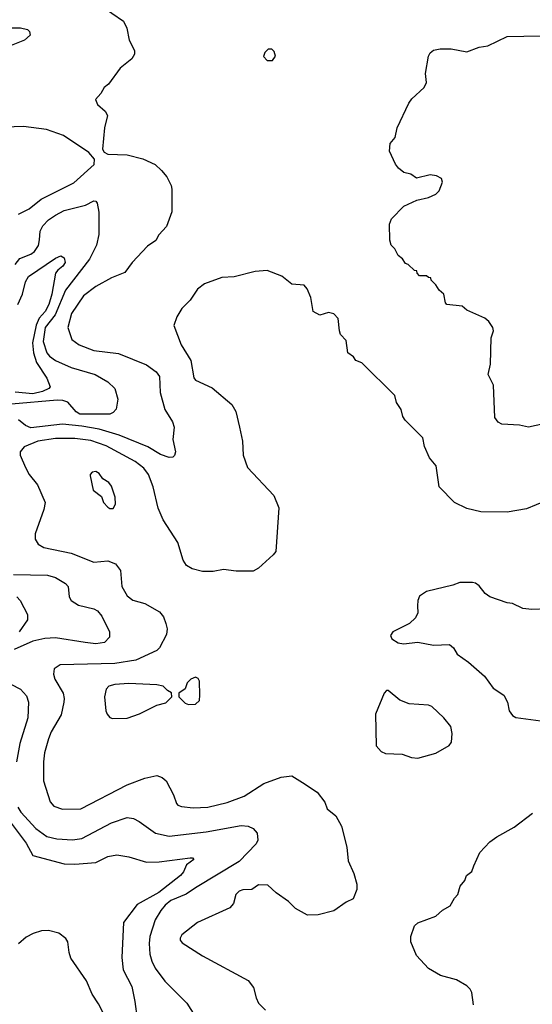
# Model space of a CAD drawing. Extents: x 997028 to 1115134, y 536408 to 618974.
# Tile 427 of 473: x 1102611 to 1105538, y 551048 to 556672. Entities that reach past the tile are written whole.
import ezdxf

# ---------------------------------------------------------------- set-up
doc = ezdxf.new("R2010")
doc.units = 0

msp = doc.modelspace()

# ---------------------------------------------------------------- linework, layer by layer
at = {"layer": '0CON10XD'}
for points in [[(1103070, 556755), (1103204.2, 556665), (1103222.9, 556625), (1103235.5, 556555), (1103266.3, 556496.4), (1103267.5, 556475), (1103250.4, 556449.6), (1103185.5, 556395), (1103118, 556305), (1103092.5, 556285), (1103075, 556250), (1103043, 556217), (1103055, 556187.5), (1103099.7, 556149.7), (1103112.5, 556125), (1103095.7, 556055), (1103083.6, 555933.6), (1103092.5, 555915), (1103115, 555903.8), (1103225, 555900), (1103315, 555878.6), (1103384.4, 555844.4), (1103421.7, 555811.7), (1103452, 555775), (1103476.7, 555725), (1103480, 555705), (1103480, 555575), (1103449.2, 555490.8), (1103406.4, 555443.6), (1103389.3, 555410.7), (1103340.5, 555379.5), (1103253.8, 555285), (1103211.7, 555228.3), (1103135, 555198.2), (1103045, 555148.7), (1102975.4, 555095), (1102907.5, 554995), (1102885.5, 554915), (1102908.6, 554845), (1102950, 554815), (1103035, 554783.2), (1103175, 554766.5), (1103335, 554701.1), (1103390.9, 554660.9), (1103410, 554635), (1103413.6, 554543.6), (1103439.5, 554445), (1103482.9, 554375), (1103492.9, 554345), (1103486, 554275), (1103500, 554205), (1103495, 554182.5), (1103485, 554173.3), (1103465, 554171.2), (1103415, 554188.6), (1103342.6, 554232.6), (1103179.2, 554299.2), (1103065, 554332.8), (1102965, 554351), (1102855, 554361.6), (1102675, 554342), (1102644.5, 554354.5), (1102605, 554386.7)], [(1102565, 556626.9), (1102615, 556625.7), (1102655, 556616.2), (1102667.5, 556605), (1102670, 556585), (1102638.8, 556555), (1102485, 556494.3)], [(1105605, 554364.2), (1105515.9, 554344.1), (1105465, 554356.7), (1105365, 554362.5), (1105344.1, 554374.1), (1105325, 554400), (1105316.7, 554585), (1105286.7, 554645), (1105300, 554705), (1105304.1, 554855.9), (1105316.2, 554895), (1105313.6, 554913.6), (1105289.5, 554949.5), (1105267.5, 554967.5), (1105165, 555012.5), (1105137, 555037), (1105050, 555045), (1105042.5, 555055), (1105032.5, 555105), (1105007, 555127), (1104988.3, 555158.3), (1104960, 555185), (1104958.3, 555198.3), (1104945, 555200), (1104935, 555210), (1104895, 555210), (1104880, 555225), (1104878.3, 555238.3), (1104865, 555240), (1104830, 555275), (1104815, 555280), (1104796.4, 555306.4), (1104772.5, 555325), (1104753.6, 555363.6), (1104733.3, 555385), (1104723.9, 555413.9), (1104723.8, 555505), (1104734.1, 555535.9), (1104805, 555606.7), (1104878.3, 555641.7), (1104945, 555656.2), (1104986.7, 555675), (1105005.7, 555694.3), (1105026.2, 555745), (1105020, 555765), (1104991.2, 555781.2), (1104954.3, 555785.7), (1104877, 555767), (1104845, 555790), (1104805, 555800), (1104774.1, 555824.1), (1104757.7, 555847.7), (1104722.3, 555922.3), (1104726.7, 555965), (1104755, 556000), (1104766.7, 556055), (1104833.3, 556195), (1104850.3, 556219.7), (1104920, 556285), (1104933.6, 556313.6), (1104928.8, 556365), (1104945.8, 556465), (1104955, 556483.8), (1104975, 556497.5), (1105013.2, 556506.8), (1105075, 556506.9), (1105165, 556488.8), (1105235, 556516), (1105285, 556524), (1105395, 556576), (1105585, 556580)], [(1104055, 556440), (1104072.5, 556465), (1104065, 556490), (1104050, 556505), (1104030, 556505), (1104010, 556485), (1104003, 556463), (1104025, 556440), (1104055, 556440)], [(1102605, 555562.5), (1102665, 555592.2), (1102732.9, 555647.1), (1102919.3, 555740.7), (1103036.2, 555845), (1103037.5, 555875), (1103005, 555913.3), (1102860.9, 556010.9), (1102764.7, 556044.7), (1102632.9, 556062.9), (1102415, 556054.6)], [(1102584.4, 555275), (1102612.1, 555307.9), (1102675, 555332.9), (1102695, 555347.5), (1102717.5, 555382.5), (1102724.2, 555415.8), (1102728.6, 555465), (1102742.4, 555495), (1102775, 555529.6), (1102815, 555556.7), (1102865, 555582.4), (1102986, 555614), (1103035, 555637.1), (1103045, 555636), (1103054.2, 555625), (1103063.6, 555573.6), (1103063.7, 555446.3), (1103050.5, 555385), (1103010, 555305), (1102872.5, 555127.5), (1102814.3, 554985.7), (1102755.9, 554915), (1102745.2, 554835.2), (1102765, 554770), (1102780.3, 554750.3), (1102814.5, 554725), (1102905, 554685.3), (1103042, 554645), (1103113.4, 554603.4), (1103154.5, 554565), (1103170.5, 554505), (1103161.8, 554448.2), (1103145, 554428.1), (1103125, 554419.1), (1102955, 554420), (1102933, 554433), (1102885, 554487.5), (1102857.7, 554497.7), (1102825, 554499.5), (1102565, 554475.5)], [(1102601.2, 555045), (1102626.2, 555105), (1102644.7, 555175), (1102662, 555205), (1102815, 555310.5), (1102845, 555323.1), (1102865, 555312), (1102870, 555285), (1102858.2, 555265), (1102828.2, 555241.8), (1102815.8, 555224.2), (1102794.8, 555105), (1102777.6, 555045), (1102755.7, 555005), (1102721.6, 554968.4), (1102705, 554928.5), (1102684.2, 554825.8), (1102689, 554769), (1102706.5, 554715), (1102766.4, 554625), (1102784.3, 554575), (1102777.5, 554565), (1102741.5, 554548.5), (1102686, 554535), (1102585, 554545.5)], [(1105615, 553924.2), (1105505, 553878), (1105395, 553860), (1105245, 553860.8), (1105165, 553880), (1105094.3, 553914.3), (1105006.7, 554005), (1104990, 554125), (1104950.5, 554170.5), (1104923.3, 554235), (1104912.5, 554285), (1104813.3, 554385), (1104800, 554405), (1104790, 554445), (1104762.5, 554485), (1104752.5, 554525), (1104565, 554712.5), (1104530, 554725), (1104516.4, 554746.4), (1104485, 554770), (1104475, 554840), (1104443.9, 554873.9), (1104436.7, 554895), (1104430, 554965), (1104405, 554992.5), (1104375, 555000), (1104325, 554983.8), (1104287.5, 555005), (1104273.3, 555085), (1104253.3, 555135), (1104236.1, 555156.1), (1104165, 555162.5), (1104107.5, 555207.5), (1104025, 555240), (1103955, 555234.2), (1103835, 555203.1), (1103765, 555199.4), (1103666.9, 555163.1), (1103626.2, 555133.8), (1103585, 555071.2), (1103537, 555023), (1103508, 554975), (1103491.2, 554925), (1103532.5, 554815), (1103587.8, 554725), (1103605, 554626.2), (1103615, 554614.2), (1103709.8, 554569.8), (1103822, 554475), (1103844.4, 554434.4), (1103867.1, 554345), (1103882.5, 554265), (1103887.5, 554185), (1103911.4, 554115), (1104062, 553955), (1104091.4, 553885), (1104073.1, 553635), (1104059.2, 553615), (1103975, 553539.2), (1103945, 553522.5), (1103847.3, 553522.7), (1103775, 553532.9), (1103715, 553520.8), (1103655, 553520), (1103595.6, 553535.6), (1103564.5, 553554.5), (1103544.5, 553584.5), (1103515, 553686.7), (1103430.6, 553815), (1103401.4, 553881.4), (1103374.1, 554005), (1103347.2, 554075), (1103319.9, 554109.9), (1103270.8, 554149.2), (1103105, 554237.5), (1103017.9, 554267.9), (1102925, 554280.2), (1102815, 554279.8), (1102714.2, 554265.8), (1102637.3, 554232.7), (1102614, 554205), (1102614.3, 554184.3), (1102644.4, 554115), (1102665.6, 554075), (1102712.2, 554015), (1102756.9, 553915), (1102749.4, 553875), (1102698.6, 553735), (1102699.2, 553705), (1102717.1, 553677.1), (1102748.1, 553658.1), (1102905, 553625.5), (1103035, 553574.5), (1103115, 553581.2), (1103158.6, 553565), (1103186.1, 553526.1), (1103194.4, 553435), (1103225, 553381.2), (1103257, 553357), (1103325, 553338), (1103409.7, 553289.7), (1103431.3, 553261.3), (1103445.9, 553224.1), (1103453, 553193), (1103449.3, 553160.7), (1103409.4, 553085), (1103395, 553069.4), (1103275, 553014.6), (1103155, 552994.8), (1102842.3, 552987.7), (1102807.5, 552965), (1102803.3, 552935), (1102811.2, 552905), (1102858.6, 552825), (1102865.5, 552795.5), (1102863.3, 552775), (1102848.7, 552701.3), (1102791.4, 552605), (1102775.6, 552565), (1102752.2, 552485), (1102746.8, 552433.2), (1102746.9, 552325), (1102785.6, 552205.6), (1102805, 552180), (1102855, 552163.1), (1102960, 552165), (1103225, 552302.5), (1103325, 552340), (1103395, 552354.4), (1103423.7, 552343.7), (1103447.1, 552325), (1103488.6, 552245), (1103505.8, 552195.8), (1103515, 552186.2), (1103535, 552177.5), (1103601.1, 552171.1), (1103685, 552173.8), (1103795, 552200.9), (1103892.2, 552237.8), (1104005, 552309.4), (1104105, 552346.5), (1104165, 552353.1), (1104225.5, 552315.5), (1104309.7, 552259.7), (1104353.6, 552203.6), (1104366.7, 552165), (1104415.6, 552125.6), (1104448, 552065), (1104478.8, 551945), (1104487.3, 551867.3), (1104518.8, 551795), (1104536.2, 551735), (1104536.2, 551705), (1104515, 551650), (1104475, 551632.5), (1104405, 551582.5), (1104315, 551559.2), (1104255, 551557.5), (1104185.5, 551595.5), (1104145.4, 551635.4), (1104076.2, 551685), (1104028.3, 551728.3), (1103975, 551730), (1103935.8, 551704.2), (1103885, 551702.9), (1103864, 551695), (1103846, 551675), (1103832, 551625), (1103810.2, 551599.8), (1103627.1, 551515), (1103536.7, 551445), (1103527, 551427), (1103526.7, 551415), (1103539.5, 551399.5), (1103655, 551324.4), (1103915, 551184), (1103945.8, 551145), (1103960.8, 551085), (1103975.7, 551055), (1104015.3, 551015.3)], [(1103145, 553880), (1103157.5, 553905), (1103156.7, 553945), (1103135, 554007.5), (1103119.5, 554029.5), (1103085, 554050), (1103065, 554080), (1103045, 554091.2), (1103025, 554088.8), (1103013.3, 554075), (1103013.6, 554066.4), (1103030, 553985), (1103078.8, 553948.8), (1103090, 553915), (1103115, 553887.5), (1103125, 553880), (1103145, 553880)], [(1102575, 553504.2), (1102770.3, 553500.3), (1102815, 553486.2), (1102872.2, 553452.2), (1102888.6, 553435), (1102894.3, 553375), (1102904.3, 553355), (1102947.4, 553327.4), (1103035, 553307.8), (1103055, 553296.8), (1103080.7, 553265), (1103123.3, 553175), (1103122.9, 553145), (1103094.5, 553115.5), (1103045, 553107.7), (1102985, 553115.9), (1102815, 553141.4), (1102755, 553138.5), (1102685, 553123.4), (1102578.9, 553075)], [(1105625, 553308.2), (1105535, 553303.8), (1105485, 553308.9), (1105425, 553338), (1105395, 553342.5), (1105296.1, 553376.1), (1105270, 553395), (1105235, 553438.8), (1105215, 553453.8), (1105197.7, 553457.7), (1105125, 553458), (1105085, 553442), (1104935, 553405.8), (1104895, 553380), (1104884.2, 553355), (1104882.5, 553325), (1104884, 553285), (1104872, 553255), (1104836.2, 553223.8), (1104741.2, 553175), (1104728.8, 553155), (1104736.7, 553135), (1104772.5, 553112.5), (1104802.3, 553107.7), (1104885, 553117.1), (1104975, 553100), (1105065, 553104), (1105088, 553085), (1105108.6, 553048.6), (1105175, 553002.5), (1105265, 552921.9), (1105314.7, 552854.7), (1105376.7, 552815), (1105396.9, 552775), (1105405.7, 552725), (1105425, 552698), (1105445, 552685.8), (1105615, 552664.2)], [(1102595, 553375.5), (1102612.7, 553355), (1102655.8, 553275), (1102655.8, 553245), (1102608.2, 553175)], [(1103575, 552760), (1103615, 552762.5), (1103637, 552783), (1103640, 552815), (1103637.5, 552895), (1103629.3, 552909.3), (1103615, 552917.5), (1103587.5, 552905), (1103567.5, 552885), (1103555, 552850), (1103520, 552825), (1103520, 552805), (1103555, 552767.5), (1103575, 552760)], [(1102504.4, 552905), (1102615, 552848.2), (1102649.9, 552809.9), (1102661.2, 552775), (1102657.6, 552685), (1102611.4, 552538.6), (1102592.5, 552432.5)], [(1103140.7, 552680.7), (1103225, 552683.3), (1103295, 552708), (1103395, 552756.7), (1103445, 552770), (1103480, 552805), (1103478.3, 552828.3), (1103455, 552840), (1103430, 552865), (1103393.6, 552873.6), (1103235, 552881.1), (1103155, 552874.2), (1103120, 552865), (1103105, 552847.5), (1103094.3, 552805), (1103102, 552725), (1103110, 552705), (1103125, 552686.7), (1103140.7, 552680.7)], [(1104885, 552454.2), (1104987.7, 552482.3), (1105063, 552527), (1105077.5, 552545), (1105080, 552595), (1105073.3, 552635), (1105033.3, 552685), (1104965, 552750), (1104945, 552756.7), (1104835, 552763.8), (1104782.5, 552785), (1104715, 552840), (1104705, 552840), (1104692.5, 552825), (1104643.8, 552705), (1104646.7, 552525), (1104675, 552493.3), (1104700.7, 552480.7), (1104795, 552478), (1104848.8, 552458.8), (1104885, 552454.2)], [(1102600.6, 552175), (1102618.2, 552145), (1102702.9, 552052.9), (1102765, 552007.3), (1102822.7, 551992.7), (1102912.6, 551987.4), (1102965, 551994.6), (1103135, 552085.4), (1103225, 552115.5), (1103260.3, 552110.3), (1103293.2, 552093.2), (1103386.7, 552026.7), (1103465, 552009.3), (1103675, 552032.8), (1103875, 552070), (1103916.3, 552066.3), (1103943.4, 552053.4), (1103967.5, 552025), (1103971.4, 551985), (1103961.4, 551965), (1103865, 551863.8), (1103615, 551713.8), (1103562, 551678), (1103475, 551641.9), (1103442.1, 551615), (1103417.6, 551585), (1103385, 551531.1), (1103354.8, 551435.2), (1103349.4, 551395), (1103353.8, 551335), (1103364.7, 551295), (1103385, 551254.4), (1103440.6, 551180.6), (1103566.2, 551055), (1103611.7, 550981.7)], [(1105203.3, 551045), (1105193.3, 551115), (1105183.3, 551135), (1105165, 551153.3), (1105105, 551188), (1105015, 551212), (1104945, 551253.3), (1104877.7, 551327.7), (1104843.8, 551405), (1104843.8, 551435), (1104865, 551497.5), (1104885, 551513.3), (1104987.5, 551552.5), (1105025, 551586.7), (1105069.3, 551610.7), (1105093.3, 551655), (1105113.6, 551676.4), (1105126.4, 551723.6), (1105152.5, 551755), (1105162.5, 551785), (1105193, 551807), (1105205, 551840), (1105238.8, 551915), (1105295, 551976), (1105335, 552005.8), (1105435, 552060), (1105539.5, 552140.5)], [(1102545, 552105.3), (1102648.7, 551968.7), (1102685, 551898.9), (1102865, 551851.5), (1102925, 551847.9), (1103045, 551859.2), (1103115, 551892.7), (1103165, 551902.9), (1103235, 551891.5), (1103335, 551860.5), (1103408.2, 551861.8), (1103585, 551885.6), (1103597.5, 551885), (1103606, 551875), (1103564.2, 551845.8), (1103546.7, 551805), (1103530, 551785), (1103405, 551687.3), (1103281.3, 551618.7), (1103204.3, 551515), (1103193.3, 551315), (1103201.9, 551245), (1103250.8, 551150.8), (1103269.3, 551065), (1103281.1, 550965)], [(1103105.7, 550965), (1103061.9, 551051.9), (1103025, 551105.6), (1102992.4, 551182.4), (1102902.6, 551312.6), (1102892.5, 551345), (1102885.5, 551405), (1102874.4, 551425), (1102835, 551453.8), (1102775, 551470.7), (1102735, 551467.7), (1102687.4, 551452.6), (1102648.3, 551431.7), (1102605, 551394.3)]]:
    msp.add_lwpolyline(points, dxfattribs=at)

doc.saveas('drawing.dxf')
